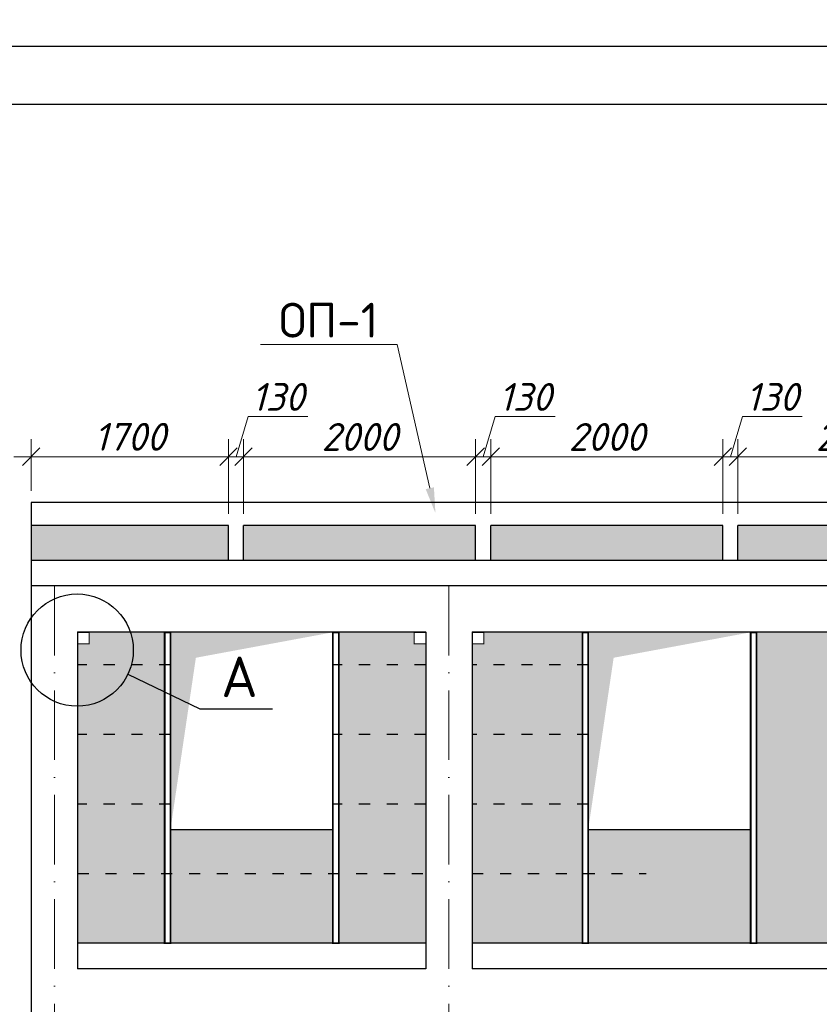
# Model space of a CAD drawing. Header units: millimetres. Extents: x 363306 to 7757304, y 1022887 to 1207196.
# Tile 267 of 656: x 1241455 to 1248346, y 1080421 to 1088906. Entities that reach past the tile are written whole.
import ezdxf
from ezdxf import colors
from ezdxf.entities.mleader import LeaderData, LeaderLine
from ezdxf.math import Vec2, Vec3

# ---------------------------------------------------------------- set-up
doc = ezdxf.new("R2010")
doc.units = ezdxf.units.MM
doc.linetypes.add('ACAD_ISO03W100', pattern=[30, 12, -18])
doc.linetypes.add('ACAD_ISO10W100', pattern=[18, 12, -3, 0, -3])
doc.layers.add('.', color=7, linetype='Continuous', lineweight=15)
doc.layers.add('окна', color=144, linetype='Continuous', lineweight=13)
doc.layers.add('0 @ 100', color=7, linetype='Continuous')
doc.layers.add('O3SAD', color=1, linetype='Continuous')
doc.styles.add('Arial', font='arial.ttf')
doc.styles.add('iso', font='isocpeur.TTF')
doc.styles.get("Standard").update_dxf_attribs({"font": 'isocpeui.ttf'})
doc.styles.add('ГОСТ 2.304', font='isocpeui.ttf')
doc.dimstyles.new('Санжар', dxfattribs={"dimtxt": 240, "dimasz": 200, "dimexe": 200, "dimexo": 200, "dimgap": 50, "dimtad": 1, "dimdec": 0, "dimtxsty": 'Standard', "dimblk": 'OBLIQUE', "dimcen": 2.5, "dimdle": 200, "dimclrd": 152, "dimclre": 152, "dimclrt": 152, "dimadec": 0, "dimazin": 0, "dimtfac": 1, "dimtdec": 0, "dimtmove": 0, "dimatfit": 3, "dimldrblk": 'OBLIQUE', "dimfxl": 0, "dimlwd": 0, "dimlwe": 0, "dimarcsym": 0})

# ---------------------------------------------------------------- blocks, each defined once
blk = doc.blocks.new('_Oblique')
at = {"color": 0, "linetype": 'ByBlock', "lineweight": -2}
blk.add_line((-0.5, -0.5), (0.5, 0.5), dxfattribs=at)
blk = doc.blocks.new('*D899')
at = {"lineweight": 0, "transparency": 16777216}
for p, q in [((1241554.3, 1084846.8), (1241554.3, 1085290.2)), ((1243254.3, 1084646.8), (1243254.3, 1085290.2)), ((1241404.3, 1085140.2), (1243404.3, 1085140.2))]:
    blk.add_line(p, q, dxfattribs=at)
at = {"layer": 'Defpoints', "color": 0, "lineweight": 25, "transparency": 16777216}
for p in [(1243254.3, 1085140.2), (1241554.3, 1084746.8), (1243254.3, 1084546.8)]:
    blk.add_point(p, dxfattribs=at)
at = {"lineweight": 0, "transparency": 16777216, "xscale": 150, "yscale": 150, "zscale": 150, "rotation": 180}
blk.add_blockref('_Oblique', (1241554.3, 1085140.2), dxfattribs=at)
at = {"lineweight": 0, "transparency": 16777216, "xscale": 150, "yscale": 150, "zscale": 150}
blk.add_blockref('_Oblique', (1243254.3, 1085140.2), dxfattribs=at)
at = {"lineweight": 30, "transparency": 16777216, "insert": (1242404.3, 1085311.8), "char_height": 240, "attachment_point": 5, "bg_fill": 3, "box_fill_scale": 1.1, "bg_fill_color": 256, "bg_fill_true_color": 13158600, "bg_fill_transparency": 0}
blk.add_mtext('1700', dxfattribs=at)
blk = doc.blocks.new('*D900')
at = {"lineweight": 0, "transparency": 16777216}
for p, q in [((1243319.3, 1085140.2), (1243422.8, 1085485.2)), ((1243422.8, 1085485.2), (1243938.4, 1085485.2)), ((1243254.3, 1084646.8), (1243254.3, 1085290.2)), ((1243384.3, 1084646.8), (1243384.3, 1085290.2)), ((1243104.3, 1085140.2), (1243534.3, 1085140.2))]:
    blk.add_line(p, q, dxfattribs=at)
at = {"layer": 'Defpoints', "color": 0, "lineweight": 25, "transparency": 16777216}
for p in [(1243384.3, 1085140.2), (1243254.3, 1084546.8), (1243384.3, 1084546.8)]:
    blk.add_point(p, dxfattribs=at)
at = {"lineweight": 0, "transparency": 16777216, "xscale": 150, "yscale": 150, "zscale": 150, "rotation": 180}
blk.add_blockref('_Oblique', (1243254.3, 1085140.2), dxfattribs=at)
at = {"lineweight": 0, "transparency": 16777216, "xscale": 150, "yscale": 150, "zscale": 150}
blk.add_blockref('_Oblique', (1243384.3, 1085140.2), dxfattribs=at)
at = {"lineweight": 30, "transparency": 16777216, "insert": (1243680.6, 1085655.2), "char_height": 240, "attachment_point": 5, "bg_fill": 3, "box_fill_scale": 1.1, "bg_fill_color": 256, "bg_fill_true_color": 13158600, "bg_fill_transparency": 0}
blk.add_mtext('130', dxfattribs=at)
blk = doc.blocks.new('*D901')
at = {"lineweight": 0, "transparency": 16777216}
for p, q in [((1243384.3, 1084646.8), (1243384.3, 1085290.2)), ((1245384.3, 1084646.8), (1245384.3, 1085290.2)), ((1243234.3, 1085140.2), (1245534.3, 1085140.2))]:
    blk.add_line(p, q, dxfattribs=at)
at = {"layer": 'Defpoints', "color": 0, "lineweight": 25, "transparency": 16777216}
for p in [(1245384.3, 1085140.2), (1243384.3, 1084546.8), (1245384.3, 1084546.8)]:
    blk.add_point(p, dxfattribs=at)
at = {"lineweight": 0, "transparency": 16777216, "xscale": 150, "yscale": 150, "zscale": 150, "rotation": 180}
blk.add_blockref('_Oblique', (1243384.3, 1085140.2), dxfattribs=at)
at = {"lineweight": 0, "transparency": 16777216, "xscale": 150, "yscale": 150, "zscale": 150}
blk.add_blockref('_Oblique', (1245384.3, 1085140.2), dxfattribs=at)
at = {"lineweight": 30, "transparency": 16777216, "insert": (1244384.3, 1085310.2), "char_height": 240, "attachment_point": 5, "bg_fill": 3, "box_fill_scale": 1.1, "bg_fill_color": 256, "bg_fill_true_color": 13158600, "bg_fill_transparency": 0}
blk.add_mtext('2000', dxfattribs=at)
blk = doc.blocks.new('*D999')
at = {"lineweight": 0, "transparency": 16777216}
for p, q in [((1245449.3, 1085140.2), (1245552.8, 1085485.2)), ((1245552.8, 1085485.2), (1246068.4, 1085485.2)), ((1245384.3, 1084646.8), (1245384.3, 1085290.2)), ((1245514.3, 1084646.8), (1245514.3, 1085290.2)), ((1245234.3, 1085140.2), (1245664.3, 1085140.2))]:
    blk.add_line(p, q, dxfattribs=at)
at = {"layer": 'Defpoints', "color": 0, "lineweight": 25, "transparency": 16777216}
for p in [(1245514.3, 1085140.2), (1245384.3, 1084546.8, 0), (1245514.3, 1084546.8, 0)]:
    blk.add_point(p, dxfattribs=at)
at = {"lineweight": 0, "transparency": 16777216, "xscale": 150, "yscale": 150, "zscale": 150, "rotation": 180}
blk.add_blockref('_Oblique', (1245384.3, 1085140.2), dxfattribs=at)
at = {"lineweight": 0, "transparency": 16777216, "xscale": 150, "yscale": 150, "zscale": 150}
blk.add_blockref('_Oblique', (1245514.3, 1085140.2), dxfattribs=at)
at = {"lineweight": 30, "transparency": 16777216, "insert": (1245810.6, 1085655.2), "char_height": 240, "attachment_point": 5, "bg_fill": 3, "box_fill_scale": 1.1, "bg_fill_color": 256, "bg_fill_true_color": 13158600, "bg_fill_transparency": 0}
blk.add_mtext('130', dxfattribs=at)
blk = doc.blocks.new('*D1000')
at = {"lineweight": 0, "transparency": 16777216}
for p, q in [((1245514.3, 1084646.8), (1245514.3, 1085290.2)), ((1247514.3, 1084646.8), (1247514.3, 1085290.2)), ((1245364.3, 1085140.2), (1247664.3, 1085140.2))]:
    blk.add_line(p, q, dxfattribs=at)
at = {"layer": 'Defpoints', "color": 0, "lineweight": 25, "transparency": 16777216}
for p in [(1247514.3, 1085140.2), (1245514.3, 1084546.8, 0), (1247514.3, 1084546.8, 0)]:
    blk.add_point(p, dxfattribs=at)
at = {"lineweight": 0, "transparency": 16777216, "xscale": 150, "yscale": 150, "zscale": 150, "rotation": 180}
blk.add_blockref('_Oblique', (1245514.3, 1085140.2), dxfattribs=at)
at = {"lineweight": 0, "transparency": 16777216, "xscale": 150, "yscale": 150, "zscale": 150}
blk.add_blockref('_Oblique', (1247514.3, 1085140.2), dxfattribs=at)
at = {"lineweight": 30, "transparency": 16777216, "insert": (1246514.3, 1085310.2), "char_height": 240, "attachment_point": 5, "bg_fill": 3, "box_fill_scale": 1.1, "bg_fill_color": 256, "bg_fill_true_color": 13158600, "bg_fill_transparency": 0}
blk.add_mtext('2000', dxfattribs=at)
blk = doc.blocks.new('*D1001')
at = {"lineweight": 0, "transparency": 16777216}
for p, q in [((1247579.3, 1085140.2), (1247682.8, 1085485.2)), ((1247682.8, 1085485.2), (1248198.4, 1085485.2)), ((1247514.3, 1084646.8), (1247514.3, 1085290.2)), ((1247644.3, 1084646.8), (1247644.3, 1085290.2)), ((1247364.3, 1085140.2), (1247794.3, 1085140.2))]:
    blk.add_line(p, q, dxfattribs=at)
at = {"layer": 'Defpoints', "color": 0, "lineweight": 25, "transparency": 16777216}
for p in [(1247644.3, 1085140.2), (1247514.3, 1084546.8, 0), (1247644.3, 1084546.8, 0)]:
    blk.add_point(p, dxfattribs=at)
at = {"lineweight": 0, "transparency": 16777216, "xscale": 150, "yscale": 150, "zscale": 150, "rotation": 180}
blk.add_blockref('_Oblique', (1247514.3, 1085140.2), dxfattribs=at)
at = {"lineweight": 0, "transparency": 16777216, "xscale": 150, "yscale": 150, "zscale": 150}
blk.add_blockref('_Oblique', (1247644.3, 1085140.2), dxfattribs=at)
at = {"lineweight": 30, "transparency": 16777216, "insert": (1247940.6, 1085655.2), "char_height": 240, "attachment_point": 5, "bg_fill": 3, "box_fill_scale": 1.1, "bg_fill_color": 256, "bg_fill_true_color": 13158600, "bg_fill_transparency": 0}
blk.add_mtext('130', dxfattribs=at)
blk = doc.blocks.new('*D1002')
at = {"lineweight": 0, "transparency": 16777216}
for p, q in [((1247644.3, 1084646.8), (1247644.3, 1085290.2)), ((1249644.3, 1084646.8), (1249644.3, 1085290.2)), ((1247494.3, 1085140.2), (1249794.3, 1085140.2))]:
    blk.add_line(p, q, dxfattribs=at)
at = {"layer": 'Defpoints', "color": 0, "lineweight": 25, "transparency": 16777216}
for p in [(1249644.3, 1085140.2), (1247644.3, 1084546.8, 0), (1249644.3, 1084546.8, 0)]:
    blk.add_point(p, dxfattribs=at)
at = {"lineweight": 0, "transparency": 16777216, "xscale": 150, "yscale": 150, "zscale": 150, "rotation": 180}
blk.add_blockref('_Oblique', (1247644.3, 1085140.2), dxfattribs=at)
at = {"lineweight": 0, "transparency": 16777216, "xscale": 150, "yscale": 150, "zscale": 150}
blk.add_blockref('_Oblique', (1249644.3, 1085140.2), dxfattribs=at)
at = {"lineweight": 30, "transparency": 16777216, "insert": (1248644.3, 1085310.2), "char_height": 240, "attachment_point": 5, "bg_fill": 3, "box_fill_scale": 1.1, "bg_fill_color": 256, "bg_fill_true_color": 13158600, "bg_fill_transparency": 0}
blk.add_mtext('2000', dxfattribs=at)

msp = doc.modelspace()

# ---------------------------------------------------------------- hatches: boundary and pattern name
at = {"layer": '.', "lineweight": 0, "true_color": 0xcd6928}
h = msp.add_hatch(dxfattribs=at)
h.set_pattern_fill('AR-B816C', color=32, scale=1.6)
h.set_pattern_definition([(0, (138115.57, -66118.02), (325.12, 325.12), [635, -15.24]), (0, (137790.45, -66102.78), (325.12, 325.12), [635, -15.24]), (90, (138115.57, -66118.02), (-325.12, 325.12), [-340.36, 309.88]), (90, (138100.33, -66118.02), (-325.12, 325.12), [-340.36, 309.88])])
h.paths.add_polyline_path([(1267854.271, 1083526.756), (1267754.271, 1083526.756), (1267754.271, 1083626.756), (1265604.313, 1083626.756), (1265604.313, 1080946.756), (1267854.271, 1080946.756)])
h.paths.add_polyline_path([(1265554.313, 1081926.745), (1264154.271, 1081926.745), (1264154.271, 1080946.756), (1265554.313, 1080946.756)])
h.paths.add_polyline_path([(1263754.271, 1083526.756), (1263654.271, 1083526.756), (1263654.271, 1083626.756), (1263034.313, 1083626.756), (1263034.313, 1080946.756), (1263754.271, 1080946.756)])
h.paths.add_polyline_path([(1262984.313, 1081926.745), (1261584.313, 1081926.745), (1261584.313, 1080946.756), (1262984.313, 1080946.756)])
h.paths.add_polyline_path([(1261534.313, 1083626.756), (1260304.313, 1083626.756), (1260304.313, 1080946.756), (1261534.313, 1080946.756)])
h.paths.add_polyline_path([(1260254.313, 1081926.745), (1258854.271, 1081926.745), (1258854.271, 1080946.756), (1260254.313, 1080946.756)])
h.paths.add_polyline_path([(1258454.271, 1083526.756), (1258354.271, 1083526.756), (1258354.271, 1083626.756), (1257404.313, 1083626.756), (1257404.313, 1080946.756), (1258454.271, 1080946.756)])
h.paths.add_polyline_path([(1257354.313, 1081926.745), (1255954.313, 1081926.745), (1255954.313, 1080946.756), (1257354.313, 1080946.756)])
h.paths.add_polyline_path([(1255904.313, 1083626.756), (1254854.313, 1083626.756), (1254854.313, 1083526.756), (1254754.271, 1083526.756), (1254754.271, 1080946.756), (1255904.313, 1080946.756)])
h.paths.add_polyline_path([(1254354.271, 1083526.756), (1254254.271, 1083526.756), (1254254.271, 1083626.756), (1253604.313, 1083626.756), (1253604.313, 1080946.756), (1254354.271, 1080946.756)])
h.paths.add_polyline_path([(1253554.313, 1081926.745), (1252154.313, 1081926.745), (1252154.313, 1080946.756), (1253554.313, 1080946.756)])
h.paths.add_polyline_path([(1252104.313, 1083626.756), (1251454.271, 1083626.756), (1251454.271, 1083526.756), (1251354.271, 1083526.756), (1251354.271, 1080946.756), (1252104.313, 1080946.756)])
h.paths.add_polyline_path([(1250954.271, 1083526.756), (1250854.271, 1083526.756), (1250854.271, 1083626.756), (1250704.313, 1083626.756), (1250704.313, 1080946.756), (1250954.271, 1080946.756)])
h.paths.add_polyline_path([(1250654.313, 1081926.745), (1249254.313, 1081926.745), (1249254.313, 1080946.756), (1250654.313, 1080946.756)])
h.paths.add_polyline_path([(1249204.313, 1083626.756), (1247804.313, 1083626.756), (1247804.313, 1080946.756), (1249204.313, 1080946.756)])
h.paths.add_polyline_path([(1247754.313, 1081926.745), (1246354.313, 1081926.745), (1246354.313, 1080946.756), (1247754.313, 1080946.756)])
h.paths.add_polyline_path([(1246304.313, 1083626.756), (1245454.271, 1083626.756), (1245454.271, 1083526.756), (1245354.271, 1083526.756), (1245354.271, 1080946.756), (1246304.313, 1080946.756)])
h.paths.add_polyline_path([(1244954.271, 1083526.756), (1244854.356, 1083526.756), (1244854.356, 1083626.756), (1244204.313, 1083626.756), (1244204.313, 1080946.756), (1244954.271, 1080946.756)])
h.paths.add_polyline_path([(1244154.313, 1081926.745), (1242754.313, 1081926.745), (1242754.313, 1080946.756), (1244154.313, 1080946.756)])
h.paths.add_polyline_path([(1242704.313, 1083626.756), (1242054.271, 1083626.756), (1242054.271, 1083526.756), (1241954.271, 1083526.756), (1241954.271, 1080946.756), (1242704.313, 1080946.756)])
h.paths.add_polyline_path([(1242704.313, 1080326.756), (1242054.271, 1080326.756), (1242054.271, 1080226.756), (1241954.271, 1080226.756), (1241954.271, 1077646.756), (1242704.313, 1077646.756)])
h.paths.add_polyline_path([(1244154.313, 1078626.745), (1242754.313, 1078626.745), (1242754.313, 1077646.756), (1244154.313, 1077646.756)])
h.paths.add_polyline_path([(1244954.271, 1080226.756), (1244854.356, 1080226.756), (1244854.356, 1080326.756), (1244204.313, 1080326.756), (1244204.313, 1077646.756), (1244954.271, 1077646.756)])
h.paths.add_polyline_path([(1246304.313, 1080326.756), (1245454.271, 1080326.756), (1245454.271, 1080226.756), (1245354.271, 1080226.756), (1245354.271, 1077646.756), (1246304.313, 1077646.756)])
h.paths.add_polyline_path([(1247754.313, 1078626.745), (1246354.313, 1078626.745), (1246354.313, 1077646.756), (1247754.313, 1077646.756)])
h.paths.add_polyline_path([(1249204.313, 1080326.756), (1247804.313, 1080326.756), (1247804.313, 1077646.756), (1249204.313, 1077646.756)])
h.paths.add_polyline_path([(1250654.313, 1078626.745), (1249254.313, 1078626.745), (1249254.313, 1077646.756), (1250654.313, 1077646.756)])
h.paths.add_polyline_path([(1250954.271, 1080226.756), (1250854.271, 1080226.756), (1250854.271, 1080326.756), (1250704.313, 1080326.756), (1250704.313, 1077646.756), (1250954.271, 1077646.756)])
h.paths.add_polyline_path([(1252104.313, 1080326.756), (1251454.271, 1080326.756), (1251454.271, 1080226.756), (1251354.271, 1080226.756), (1251354.271, 1077646.756), (1252104.313, 1077646.756)])
h.paths.add_polyline_path([(1253554.313, 1078626.745), (1252154.313, 1078626.745), (1252154.313, 1077646.756), (1253554.313, 1077646.756)])
h.paths.add_polyline_path([(1254354.271, 1080226.756), (1254254.271, 1080226.756), (1254254.271, 1080326.756), (1253604.313, 1080326.756), (1253604.313, 1077646.756), (1254354.271, 1077646.756)])
h.paths.add_polyline_path([(1255904.313, 1080326.756), (1254854.313, 1080326.756), (1254854.313, 1080226.756), (1254754.271, 1080226.756), (1254754.271, 1077646.756), (1255904.313, 1077646.756)])
h.paths.add_polyline_path([(1257354.313, 1078626.745), (1255954.313, 1078626.745), (1255954.313, 1077646.756), (1257354.313, 1077646.756)])
h.paths.add_polyline_path([(1258454.271, 1080226.756), (1258354.271, 1080226.756), (1258354.271, 1080326.756), (1257404.313, 1080326.756), (1257404.313, 1077646.756), (1258454.271, 1077646.756)])
h.paths.add_polyline_path([(1260254.313, 1078626.745), (1258854.271, 1078626.745), (1258854.271, 1077646.756), (1260254.313, 1077646.756)])
h.paths.add_polyline_path([(1261534.313, 1080326.756), (1260304.313, 1080326.756), (1260304.313, 1077646.756), (1261534.313, 1077646.756)])
h.paths.add_polyline_path([(1262984.313, 1078626.745), (1261584.313, 1078626.745), (1261584.313, 1077646.756), (1262984.313, 1077646.756)])
h.paths.add_polyline_path([(1263754.271, 1080226.756), (1263654.271, 1080226.756), (1263654.271, 1080326.756), (1263034.313, 1080326.756), (1263034.313, 1077646.756), (1263754.271, 1077646.756)])
h.paths.add_polyline_path([(1265554.313, 1078626.745), (1264154.271, 1078626.745), (1264154.271, 1077646.756), (1265554.313, 1077646.756)])
h.paths.add_polyline_path([(1267854.271, 1080226.756), (1267754.271, 1080226.756), (1267754.271, 1080326.756), (1265604.313, 1080326.756), (1265604.313, 1077646.756), (1267854.271, 1077646.756)])
h.paths.add_polyline_path([(1267854.271, 1076926.756), (1267754.271, 1076926.756), (1267754.271, 1077026.756), (1265604.271, 1077026.756), (1265604.271, 1074426.756), (1267854.271, 1074426.756)])
h.paths.add_polyline_path([(1265554.271, 1075326.756), (1264154.271, 1075326.756), (1264154.271, 1074426.756), (1265554.271, 1074426.756)])
h.paths.add_polyline_path([(1263754.271, 1076926.756), (1263654.271, 1076926.756), (1263654.271, 1077026.756), (1263034.271, 1077026.756), (1263034.271, 1074426.756), (1263754.271, 1074426.756)])
h.paths.add_polyline_path([(1262984.271, 1075326.756), (1261584.271, 1075326.756), (1261584.271, 1074426.756), (1262984.271, 1074426.756)])
h.paths.add_polyline_path([(1261534.271, 1077026.756), (1260304.271, 1077026.756), (1260304.271, 1074426.756), (1261534.271, 1074426.756)])
h.paths.add_polyline_path([(1260254.271, 1075326.756), (1258854.271, 1075326.756), (1258854.271, 1074426.756), (1260254.271, 1074426.756)])
h.paths.add_polyline_path([(1258454.271, 1076926.756), (1258354.271, 1076926.756), (1258354.271, 1077026.756), (1257404.271, 1077026.756), (1257404.271, 1074426.756), (1258454.271, 1074426.756)])
h.paths.add_polyline_path([(1257354.271, 1075326.756), (1255954.271, 1075326.756), (1255954.271, 1074426.756), (1257354.271, 1074426.756)])
h.paths.add_polyline_path([(1255904.271, 1077026.756), (1254854.271, 1077026.756), (1254854.271, 1076926.756), (1254754.271, 1076926.756), (1254754.271, 1074426.756), (1255904.271, 1074426.756)])
h.paths.add_polyline_path([(1254354.271, 1076926.756), (1254254.271, 1076926.756), (1254254.271, 1077026.756), (1253604.271, 1077026.756), (1253604.271, 1074426.756), (1254354.271, 1074426.756)])
h.paths.add_polyline_path([(1253554.271, 1075326.756), (1252154.271, 1075326.756), (1252154.271, 1074426.756), (1253554.271, 1074426.756)])
h.paths.add_polyline_path([(1252104.271, 1077026.756), (1251454.271, 1077026.756), (1251454.271, 1076926.756), (1251354.271, 1076926.756), (1251354.271, 1074426.756), (1252104.271, 1074426.756)])
h.paths.add_polyline_path([(1250954.271, 1076926.756), (1250854.271, 1076926.756), (1250854.271, 1077026.756), (1250704.271, 1077026.756), (1250704.271, 1075026.756), (1250954.271, 1075026.756)])
h.paths.add_polyline_path([(1250654.271, 1075326.756), (1249254.271, 1075326.756), (1249254.271, 1074426.756), (1250654.271, 1074426.756)])
h.paths.add_polyline_path([(1250954.271, 1075026.756), (1250704.271, 1075026.756), (1250704.271, 1074426.756), (1250954.271, 1074426.756)])
h.paths.add_polyline_path([(1249204.271, 1077026.756), (1247804.271, 1077026.756), (1247804.271, 1074426.756), (1249204.271, 1074426.756)])
h.paths.add_polyline_path([(1247754.271, 1075326.756), (1246354.271, 1075326.756), (1246354.271, 1074426.756), (1247754.271, 1074426.756)])
h.paths.add_polyline_path([(1246304.271, 1077026.756), (1245454.271, 1077026.756), (1245454.271, 1076926.756), (1245354.271, 1076926.756), (1245354.271, 1074426.756), (1246304.271, 1074426.756)])
h.paths.add_polyline_path([(1244954.271, 1076926.756), (1244854.271, 1076926.756), (1244854.271, 1077026.756), (1244204.271, 1077026.756), (1244204.271, 1074426.756), (1244954.271, 1074426.756)])
h.paths.add_polyline_path([(1244154.271, 1075326.756), (1242754.271, 1075326.756), (1242754.271, 1074426.756), (1244154.271, 1074426.756)])
h.paths.add_polyline_path([(1242704.271, 1077026.756), (1242054.271, 1077026.756), (1242054.271, 1076926.756), (1241954.271, 1076926.756), (1241954.271, 1074426.756), (1242704.271, 1074426.756)])
at = {"layer": 'окна', "lineweight": 0, "true_color": 0xcd6928}
h = msp.add_hatch(dxfattribs=at)
h.set_pattern_fill('AR-B816C', color=32)
h.set_pattern_definition([(0, (138115.57, -66118.02), (203.2, 203.2), [396.875, -9.525]), (0, (137912.37, -66108.5), (203.2, 203.2), [396.875, -9.525]), (90, (138115.57, -66118.02), (-203.2, 203.2), [-212.725, 193.675]), (90, (138106.04, -66118.02), (-203.2, 203.2), [-212.725, 193.675])])
h.paths.add_polyline_path([(1243254.271, 1084546.756), (1241554.271, 1084546.756), (1241554.271, 1084246.756), (1243254.271, 1084246.756)])
h.paths.add_polyline_path([(1245384.271, 1084546.756), (1243384.271, 1084546.756), (1243384.271, 1084246.756), (1245384.271, 1084246.756)])
h.paths.add_polyline_path([(1247514.271, 1084546.756), (1245514.271, 1084546.756), (1245514.271, 1084246.756), (1247514.271, 1084246.756)])
h.paths.add_polyline_path([(1249644.271, 1084546.756), (1247644.271, 1084546.756), (1247644.271, 1084246.756), (1249644.271, 1084246.756)])
h.paths.add_polyline_path([(1251774.271, 1084546.756), (1249774.271, 1084546.756), (1249774.271, 1084246.756), (1251774.271, 1084246.756)])
h.paths.add_polyline_path([(1253774.271, 1084546.756), (1251904.271, 1084546.756), (1251904.271, 1084246.756), (1253774.271, 1084246.756)])
h.paths.add_polyline_path([(1255904.271, 1084546.756), (1253904.271, 1084546.756), (1253904.271, 1084246.756), (1255904.271, 1084246.756)])
h.paths.add_polyline_path([(1257904.271, 1084546.756), (1256034.271, 1084546.756), (1256034.271, 1084246.756), (1257904.271, 1084246.756)])
h.paths.add_polyline_path([(1260034.271, 1084546.756), (1258034.271, 1084546.756), (1258034.271, 1084246.756), (1260034.271, 1084246.756)])
h.paths.add_polyline_path([(1262164.271, 1084546.756), (1260164.271, 1084546.756), (1260164.271, 1084246.756), (1262164.271, 1084246.756)])
h.paths.add_polyline_path([(1264294.271, 1084546.756), (1262294.271, 1084546.756), (1262294.271, 1084246.756), (1264294.271, 1084246.756)])
h.paths.add_polyline_path([(1266424.271, 1084546.756), (1264424.271, 1084546.756), (1264424.271, 1084246.756), (1266424.271, 1084246.756)])
h.paths.add_polyline_path([(1268254.271, 1084546.756), (1266554.271, 1084546.756), (1266554.271, 1084246.756), (1268254.271, 1084246.756)])

# ---------------------------------------------------------------- linework, layer by layer
at = {"lineweight": 30, "ltscale": 100}
for p, q in [((1241554.271, 1084746.756, 0), (1241554.271, 1074426.756, 0)), ((1268254.271, 1084746.756, 0), (1241554.271, 1084746.756, 0)), ((1243254.271, 1084546.756, 0), (1241554.271, 1084546.756, 0)), ((1245384.271, 1084546.756, 0), (1243384.271, 1084546.756, 0)), ((1247514.271, 1084546.756, 0), (1245514.271, 1084546.756, 0)), ((1249644.271, 1084546.756, 0), (1247644.271, 1084546.756, 0)), ((1268254.271, 1084246.756, 0), (1241554.271, 1084246.756, 0)), ((1268254.271, 1084026.756, 0), (1241554.271, 1084026.756, 0)), ((1244954.271, 1083626.756, 0), (1241954.271, 1083626.756, 0)), ((1241954.271, 1083626.756, 0), (1241954.271, 1080726.756, 0)), ((1244954.271, 1083626.756, 0), (1244954.271, 1080726.756, 0)), ((1245354.271, 1083626.756, 0), (1245354.271, 1080726.756, 0)), ((1250954.271, 1083626.756, 0), (1245354.271, 1083626.756, 0)), ((1244954.271, 1080946.756, 0), (1241954.271, 1080946.756, 0)), ((1250954.271, 1080946.756, 0), (1245354.271, 1080946.756, 0)), ((1244954.271, 1080726.756, 0), (1241954.271, 1080726.756, 0)), ((1250954.271, 1080726.756, 0), (1245354.271, 1080726.756, 0))]:
    msp.add_line(p, q, dxfattribs=at)
at = {"color": 18, "lineweight": 30, "true_color": 0x000000}
for p, q in [((1243254.271, 1084246.756, 0), (1243254.271, 1084546.756, 0)), ((1243384.271, 1084246.756, 0), (1243384.271, 1084546.756, 0)), ((1245384.271, 1084246.756, 0), (1245384.271, 1084546.756, 0)), ((1245514.271, 1084246.756, 0), (1245514.271, 1084546.756, 0)), ((1247514.271, 1084246.756, 0), (1247514.271, 1084546.756, 0)), ((1247644.271, 1084246.756, 0), (1247644.271, 1084546.756, 0))]:
    msp.add_line(p, q, dxfattribs=at)
at = {"color": 1, "linetype": 'ACAD_ISO10W100', "lineweight": 9, "ltscale": 50}
for p, q in [((1241754.271, 1084026.756, 0), (1241754.271, 1072631.741, 0)), ((1245154.271, 1084026.756, 0), (1245154.271, 1072631.741, 0))]:
    msp.add_line(p, q, dxfattribs=at)
at = {"color": 5, "linetype": 'ACAD_ISO03W100', "lineweight": 30, "ltscale": 8}
for p, q in [((1242754.313, 1083346.946), (1241954.271, 1083346.946)), ((1244954.271, 1083346.946), (1244154.313, 1083346.946)), ((1246354.313, 1083346.946), (1245354.271, 1083346.946)), ((1242754.313, 1082746.946), (1241954.271, 1082746.946)), ((1244954.271, 1082746.946), (1244154.313, 1082746.946)), ((1246354.313, 1082746.946), (1245354.271, 1082746.946)), ((1242754.313, 1082146.946), (1241954.271, 1082146.946)), ((1244954.271, 1082146.946), (1244154.313, 1082146.946)), ((1246354.313, 1082146.946), (1245354.271, 1082146.946)), ((1241954.271, 1081546.946), (1244954.271, 1081546.946)), ((1245354.271, 1081546.946), (1246854.271, 1081546.946))]:
    msp.add_line(p, q, dxfattribs=at)
at = {"color": 4, "lineweight": 0, "const_width": 15, "elevation": 0}
for points in [[(1242704.313, 1083626.745), (1242754.313, 1083626.745), (1242754.313, 1080946.745), (1242704.313, 1080946.745)], [(1244204.313, 1083626.745), (1244154.313, 1083626.745), (1244154.313, 1080946.745), (1244204.313, 1080946.745)], [(1246304.313, 1083626.745), (1246354.313, 1083626.745), (1246354.313, 1080946.745), (1246304.313, 1080946.745)], [(1247804.313, 1083626.745), (1247754.313, 1083626.745), (1247754.313, 1080946.745), (1247804.313, 1080946.745)]]:
    msp.add_lwpolyline(points, close=True, dxfattribs=at)
at = {"color": 116, "lineweight": 18, "true_color": 0x136734, "const_width": 10, "elevation": 0}
for points in [[(1242054.271, 1083626.756), (1241954.271, 1083626.756), (1241954.271, 1083526.756), (1242054.271, 1083526.756)], [(1244854.356, 1083626.756), (1244954.356, 1083626.756), (1244954.356, 1083526.756), (1244854.356, 1083526.756)], [(1245454.271, 1083626.756), (1245354.271, 1083626.756), (1245354.271, 1083526.756), (1245454.271, 1083526.756)]]:
    msp.add_lwpolyline(points, close=True, dxfattribs=at)
at = {"color": 18, "lineweight": 30, "true_color": 0x000000, "elevation": 0}
for points in [[(1242754.313, 1081926.745), (1244154.313, 1081926.745), (1244154.313, 1083626.745), (1242754.313, 1083626.745)], [(1246354.313, 1081926.745), (1247754.313, 1081926.745), (1247754.313, 1083626.745), (1246354.313, 1083626.745)]]:
    msp.add_lwpolyline(points, close=True, dxfattribs=at)
at = {"lineweight": 25, "ltscale": 100, "elevation": 0}
for points in [[(1242386.938, 1083264.676), (1243006.38, 1082968.282)], [(1243006.38, 1082968.282), (1243632.516, 1082968.282)]]:
    msp.add_lwpolyline(points, dxfattribs=at)
at = {"lineweight": 25, "ltscale": 100}
msp.add_circle((1241950.521, 1083473.496, 0), 483.803, dxfattribs=at)
at = {"color": 18, "lineweight": 30, "true_color": 0x000000}
for points in [[(1242754.313, 1081926.745, 0), (1242754.313, 1083626.745, 0), (1242973.516, 1083407.542, 0), (1244154.313, 1083626.745, 0)], [(1246354.313, 1081926.745, 0), (1246354.313, 1083626.745, 0), (1246573.516, 1083407.542, 0), (1247754.313, 1083626.745, 0)]]:
    msp.add_solid(points, dxfattribs=at)

# ---------------------------------------------------------------- texts
at = {"color": 116, "lineweight": 0, "true_color": 0x136734, "insert": (883892.483, 1087785.858), "char_height": 500, "width": 18765.00851, "attachment_point": 1, "style": 'Arial'}
msp.add_mtext('\\pi1602.2;{\\fISOCPEUR|b0|i1|c204|p34;\\L\\C256;\\c0;План ленточного фундамента для перегородки }', dxfattribs=at)
at = {"lineweight": 25, "ltscale": 100, "insert": (1243191.38, 1083418.282, 0), "char_height": 350, "width": 455, "attachment_point": 1}
msp.add_mtext('\\fISOCPEUR|b0|i0|c0|p34;\\W1.0000000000;\\T1.0000000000;\\o\\lА', dxfattribs=at)
at = {"lineweight": 9, "char_height": 400, "width": 9717.00309, "attachment_point": 1, "style": 'iso'}
for insert in [(954613.151, 1083015.009), (999613.151, 1083015.009), (1044613.151, 1083015.009)]:
    msp.add_mtext('\\pi1764.372;{\\fISOCPEUR|b0|i1|c204|p34;Примерных вид для\\P\\pi488.236;стена монтажа (Газоблок)}', dxfattribs=dict(at, insert=insert))
at = {"layer": '0 @ 100', "color": 7, "insert": (761996.908, 1075986.433), "char_height": 318.940213, "width": 19697.5359, "attachment_point": 4, "style": 'ГОСТ 2.304'}
msp.add_mtext('\\pi5457.36288;{\\fISOCPEUR|b1|i1|c204|p34;Характеристика участка строительства:\\P\\pi0;\\P}Расчетная зимняя температура воздух 15 °С.\\PСкоростной напор ветра   - 38кг/м2.\\PВес снегового покрова    - 50кг/м2.\\PКлассификация зданий по функциональной пожарной опасности - Ф 4.1 \\PКоэффициент надежности по назначению - 0.95\\P\\P^IПроектом разработано подъёмник для мало мобильных граждан населения грузоподъемностью 250 кг. скоростью 0,25 см/с. Двери шахт подъёмника противопожарные с пределом огнестойкости El 30. Подъёмники оборудованы кабинами габаритами 1500х1500 мм, ширина дверей кабины обеспечивает проезд инвалидной коляски. Для экстренных случаев подъёмник оснащен дополнительным аккумулятором и механическим спуском для безопасного спуска пассажира в нулевую отметку. Так же в дверях подъёмника установлены замки датчики которые открываются с ключевыми картами, чтобы открыть двери подъёмника.\\P^IС внешней и внутренней стороны наружных стен предусмотрено обшивка из аквапанелей толщиной 12,5мм с утеплением из минераловатной ваты на кварцевой основе, А =0,040 Вт/мС, толщиной 100мм. (по теплотехническому расчету). Наружная отделка из органическое стекло.\\P^IПодрядчик обязан предоставить заказчику сертификаты соответствия и пожарной безопасности на фасадную систему и все применяемые в данной системе материалы и изделия.\\PКонструкции, изделия и материалы применены по действующим стандартам, ТУ, сертификатам. На путях эвакуации используются отделочные материалы, соответствующие требованиям п. 5.25 ШНК 2.01.02-04.\\PОтделка стен с внутренней стороны окраска водоэмульсионными красками светлых тонов. Во внутренней и наружной отделке использованы современные отделочные материалы используемые на территории Республики Узбекистан.\\P^IКрыша - скатная из металлических профилированных листов с полимерными покрытиями с обеих сторон толщ.0,55мм по металлическим конструкциям.\\P^IПо периметру наружных стен устраивается бетонная отмостка. Бетон кл.В 7,5 шириной 1000 мм, толщиной 50 мм по гравийному основанию толщиной 100 мм -150 мм.\\P^IВсе строительно-монтажные работы вести согласно указаний соответствующих строительных норм и проекта производства работ (П.П.Р.) на основании ШНК 3.01.01 - 03 и КМК 3.01.02 - 00.', dxfattribs=at)

# ---------------------------------------------------------------- next in the draw order: dimensions: what is measured, and where the dimension line sits
at = {"color": 18, "lineweight": 30, "true_color": 0x000000}
dim = msp.add_linear_dim(base=(1243254.271, 1085140.208, 0), p1=(1241554.271, 1084746.756, 0), p2=(1243254.271, 1084546.756, 0), dimstyle='Санжар', override={"dimasz": 150, "dimexe": 150, "dimexo": 100, "dimdle": 150, "dimclrd": 256, "dimclre": 256, "dimclrt": 256, "dimtmove": 1, "dimfxl": 0.18, "dimtfill": 1, "dimarcsym": 2}, dxfattribs=at)
dim.commit()
dim.dimension.update_dxf_attribs({"geometry": '*D899', "text_midpoint": (1242404.271, 1085311.753, 0)})

# ---------------------------------------------------------------- next in the draw order: dimensions: what is measured, and where the dimension line sits
dim = msp.add_linear_dim(base=(1243384.271, 1085140.208, 0), p1=(1243254.271, 1084546.756, 0), p2=(1243384.271, 1084546.756, 0), dimstyle='Санжар', override={"dimasz": 150, "dimexe": 150, "dimexo": 100, "dimdle": 150, "dimclrd": 256, "dimclre": 256, "dimclrt": 256, "dimtmove": 1, "dimfxl": 0.18, "dimtfill": 1, "dimarcsym": 2}, dxfattribs=at)
dim.commit()
dim.dimension.update_dxf_attribs({"geometry": '*D900', "text_midpoint": (1243472.771, 1085655.208, 0)})

# ---------------------------------------------------------------- next in the draw order: dimensions: what is measured, and where the dimension line sits
dim = msp.add_linear_dim(base=(1245384.271, 1085140.208, 0), p1=(1243384.271, 1084546.756, 0), p2=(1245384.271, 1084546.756, 0), dimstyle='Санжар', override={"dimasz": 150, "dimexe": 150, "dimexo": 100, "dimdle": 150, "dimclrd": 256, "dimclre": 256, "dimclrt": 256, "dimtmove": 1, "dimfxl": 0.18, "dimtfill": 1, "dimarcsym": 2}, dxfattribs=at)
dim.commit()
dim.dimension.update_dxf_attribs({"geometry": '*D901', "text_midpoint": (1244384.271, 1085310.208, 0)})

# ---------------------------------------------------------------- next in the draw order: dimensions: what is measured, and where the dimension line sits
at = {"color": 244, "lineweight": 30, "true_color": 0x991b1e}
dim = msp.add_linear_dim(base=(1245514.271, 1085140.208, 0), p1=(1245384.271, 1084546.756, 0), p2=(1245514.271, 1084546.756, 0), dimstyle='Санжар', override={"dimasz": 150, "dimexe": 150, "dimexo": 100, "dimdle": 150, "dimclrd": 256, "dimclre": 256, "dimclrt": 256, "dimtmove": 1, "dimfxl": 0.18, "dimtfill": 1, "dimarcsym": 2}, dxfattribs=at)
dim.commit()
dim.dimension.update_dxf_attribs({"geometry": '*D999', "text_midpoint": (1245602.771, 1085655.208, 0)})

# ---------------------------------------------------------------- next in the draw order: leaders
at = {"color": 7, "lineweight": 9}
ml = msp.add_multileader_mtext('Standard', dxfattribs=at)
ml.set_content('ОП-1', color=7, style='iso')
ml.set_leader_properties(color=256, lineweight=0)
ml.build(insert=Vec2(0, 0))
ml.multileader.update_dxf_attribs({"text_left_attachment_type": 6, "text_right_attachment_type": 6, "dogleg_length": 200, "arrow_head_size": 220})
ctx = ml.context
ctx.base_point, ctx.char_height, ctx.arrow_head_size, ctx.plane_origin = Vec3(1243725.132, 1086106.362, 0), 300, 220, Vec3(1246400.806, 1085830.44, 0)
ctx.left_attachment, ctx.right_attachment, ctx.text_align_type = 6, 6, 1
notes = []
notes.append((ctx, [(0, (1, 1, 0), (1244709.132, 1086106.362, 0), (-1, 0), 200, [(0, [(1245037.806, 1084653.811, 0)], 0, [])])]))
ctx.mtext.insert, ctx.mtext.alignment, ctx.mtext.flow_direction = Vec3(1244117.132, 1086466.362, 0), 2, 5
for ctx, leaders in notes:
    for number, flags, end, landing, length, lines in leaders:
        leader = LeaderData()
        leader.index, (leader.has_last_leader_line, leader.has_dogleg_vector, leader.attachment_direction) = number, flags
        leader.last_leader_point, leader.dogleg_vector, leader.dogleg_length = Vec3(end), Vec3(landing), length
        for number, points, colour, breaks in lines:
            line = LeaderLine()
            line.index, line.vertices, line.color, line.breaks = number, Vec3.list(points), colors.encode_raw_color(colour), breaks
            leader.lines.append(line)
        ctx.leaders.append(leader)

# ---------------------------------------------------------------- next in the draw order: dimensions: what is measured, and where the dimension line sits
at = {"color": 244, "lineweight": 30, "true_color": 0x991b1e}
dim = msp.add_linear_dim(base=(1247514.271, 1085140.208, 0), p1=(1245514.271, 1084546.756, 0), p2=(1247514.271, 1084546.756, 0), dimstyle='Санжар', override={"dimasz": 150, "dimexe": 150, "dimexo": 100, "dimdle": 150, "dimclrd": 256, "dimclre": 256, "dimclrt": 256, "dimtmove": 1, "dimfxl": 0.18, "dimtfill": 1, "dimarcsym": 2}, dxfattribs=at)
dim.commit()
dim.dimension.update_dxf_attribs({"geometry": '*D1000', "text_midpoint": (1246514.271, 1085310.208, 0)})

# ---------------------------------------------------------------- next in the draw order: dimensions: what is measured, and where the dimension line sits
at = {"color": 18, "lineweight": 30, "true_color": 0x000000}
dim = msp.add_linear_dim(base=(1247644.271, 1085140.208, 0), p1=(1247514.271, 1084546.756, 0), p2=(1247644.271, 1084546.756, 0), dimstyle='Санжар', override={"dimasz": 150, "dimexe": 150, "dimexo": 100, "dimdle": 150, "dimclrd": 256, "dimclre": 256, "dimclrt": 256, "dimtmove": 1, "dimfxl": 0.18, "dimtfill": 1, "dimarcsym": 2}, dxfattribs=at)
dim.commit()
dim.dimension.update_dxf_attribs({"geometry": '*D1001', "text_midpoint": (1247732.771, 1085655.208, 0)})

# ---------------------------------------------------------------- next in the draw order: dimensions: what is measured, and where the dimension line sits
dim = msp.add_linear_dim(base=(1249644.271, 1085140.208, 0), p1=(1247644.271, 1084546.756, 0), p2=(1249644.271, 1084546.756, 0), dimstyle='Санжар', override={"dimasz": 150, "dimexe": 150, "dimexo": 100, "dimdle": 150, "dimclrd": 256, "dimclre": 256, "dimclrt": 256, "dimtmove": 1, "dimfxl": 0.18, "dimtfill": 1, "dimarcsym": 2}, dxfattribs=at)
dim.commit()
dim.dimension.update_dxf_attribs({"geometry": '*D1002', "text_midpoint": (1248644.271, 1085310.208, 0)})

# ---------------------------------------------------------------- next in the draw order: linework, layer by layer
at = {"lineweight": 30}
msp.add_lwpolyline([(1237706.348, 1088178.072), (1277206.348, 1088178.072), (1277206.348, 1059478.072), (1237706.348, 1059478.072)], close=True, dxfattribs=at)
at = {"layer": 'O3SAD', "color": 1}
msp.add_lwpolyline([(1235706.348, 1088678.072), (1277706.348, 1088678.072), (1277706.348, 1058978.072), (1235706.348, 1058978.072)], close=True, dxfattribs=at)

# ---------------------------------------------------------------- next in the draw order: texts
at = {"lineweight": 9, "char_height": 400, "width": 9717.00309, "attachment_point": 1, "style": 'iso'}
for insert in [(1134531.899, 1087474.922, 0), (1179462.79, 1087508.085, 0), (1224462.79, 1087508.085, 0)]:
    msp.add_mtext('\\pi1764.372;Примерных вид для\\P\\pi488.236;стена монтажа (Газоблок)', dxfattribs=dict(at, insert=insert))

doc.saveas('drawing.dxf')
